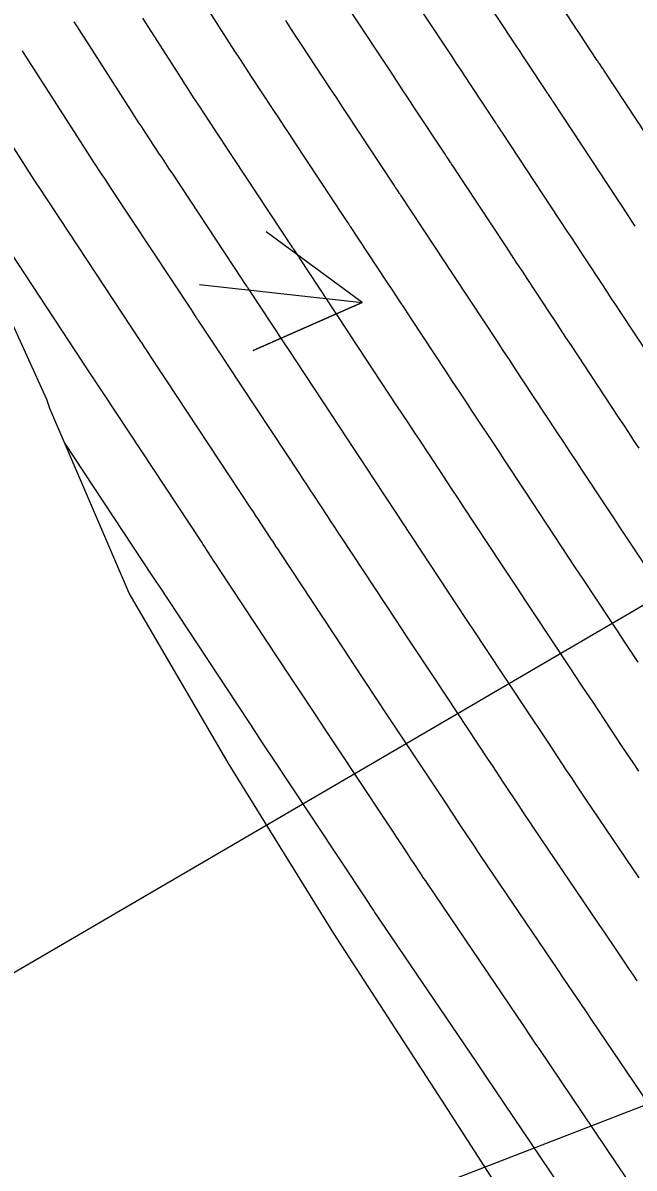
# Model space of a CAD drawing. Extents: x 954385 to 988206, y 1868364 to 1924553.
# Drawn here: x 955998.2 to 956029, y 1922574.4 to 1922632.1 of the extents above; entities that cross this region are included whole.
import ezdxf

# ---------------------------------------------------------------- set-up
doc = ezdxf.new("R2010")
doc.units = 0
for name, color, linetype in [('Ex_Major Contours', 7, 'Continuous'), ('Ex_Minor Contours', 7, 'Continuous'), ('Perimeter', 7, 'Continuous'), ('Slopes', 7, 'Continuous')]:
    doc.layers.add(name, color=color, linetype=linetype)

msp = doc.modelspace()

# ---------------------------------------------------------------- linework, layer by layer
at = {"layer": 'Ex_Major Contours'}
for points in [[(956031.812, 1922623.153), (956027.483, 1922629.719), (956027.459, 1922629.754), (956027.412, 1922629.825), (956027.26, 1922630.054), (956027.232, 1922630.095), (956027.205, 1922630.136), (956027.178, 1922630.177), (956027.15, 1922630.218), (956026.479, 1922631.236), (956026.358, 1922631.419), (956026.237, 1922631.603), (956026.116, 1922631.786), (956025.995, 1922631.969), (956022.157, 1922637.789)], [(956007.222, 1922633.29), (956008.623, 1922631.104), (956008.894, 1922630.682), (956009.168, 1922630.261), (956009.442, 1922629.84), (956009.718, 1922629.42), (956010.824, 1922627.744), (956011.1, 1922627.324), (956011.377, 1922626.905), (956011.653, 1922626.486), (956011.93, 1922626.067), (956014.38, 1922622.352), (956014.41, 1922622.307), (956014.439, 1922622.263), (956014.543, 1922622.108), (956014.639, 1922621.963), (956014.658, 1922621.936), (956014.676, 1922621.908), (956014.694, 1922621.88), (956014.713, 1922621.852), (956016.532, 1922619.094), (956016.841, 1922618.624), (956017.15, 1922618.155), (956017.46, 1922617.686), (956017.769, 1922617.217), (956019.527, 1922614.55), (956019.856, 1922614.052), (956020.184, 1922613.554), (956020.513, 1922613.056), (956020.841, 1922612.558), (956022.156, 1922610.566), (956022.484, 1922610.068), (956022.813, 1922609.57), (956023.142, 1922609.072), (956023.47, 1922608.573), (956024.989, 1922606.272), (956025.341, 1922605.737), (956025.695, 1922605.203), (956026.048, 1922604.669), (956026.402, 1922604.135), (956027.851, 1922601.949), (956028.188, 1922601.44), (956028.525, 1922600.931), (956028.862, 1922600.422), (956029.199, 1922599.913)], [(956028.666, 1922573.891), (956024.221, 1922580.464), (956024.035, 1922580.74), (956023.848, 1922581.016), (956023.381, 1922581.706), (956023.101, 1922582.121), (956018.606, 1922588.767), (956018.516, 1922588.899), (956018.427, 1922589.032), (956018.338, 1922589.165), (956018.25, 1922589.298), (956017.897, 1922589.831), (956017.809, 1922589.964), (956017.72, 1922590.098), (956017.632, 1922590.231), (956017.544, 1922590.364), (956014.104, 1922595.555), (956013.501, 1922596.464), (956012.899, 1922597.374), (956012.298, 1922598.284), (956011.697, 1922599.195), (956008.142, 1922604.584), (956007.991, 1922604.812), (956007.841, 1922605.04), (956007.539, 1922605.497), (956007.464, 1922605.611), (956007.389, 1922605.725), (956007.314, 1922605.839), (956007.238, 1922605.953), (956002.349, 1922613.37), (956002.209, 1922613.582), (956001.943, 1922613.985), (956001.912, 1922614.032), (956001.881, 1922614.079), (956001.85, 1922614.126), (956001.819, 1922614.172), (956001.628, 1922614.459), (956001.61, 1922614.485), (955996.553, 1922622.152)]]:
    msp.add_lwpolyline(points, dxfattribs=at)
at = {"layer": 'Ex_Minor Contours'}
for points in [[(956029.067, 1922621.871), (956028.897, 1922622.127), (956028.728, 1922622.384), (956024.929, 1922628.145), (956024.904, 1922628.183), (956024.828, 1922628.297), (956024.696, 1922628.496), (956024.671, 1922628.533), (956024.646, 1922628.57), (956024.621, 1922628.608), (956024.596, 1922628.645), (956023.61, 1922630.14), (956023.438, 1922630.402), (956023.265, 1922630.663), (956023.093, 1922630.925), (956022.92, 1922631.186), (956019.678, 1922636.102)], [(956031.29, 1922613.055), (956028.305, 1922617.579), (956028.083, 1922617.915), (956027.861, 1922618.252), (956027.639, 1922618.588), (956027.418, 1922618.924), (956026.531, 1922620.269), (956026.309, 1922620.605), (956026.088, 1922620.942), (956025.866, 1922621.278), (956025.644, 1922621.614), (956022.375, 1922626.572), (956022.353, 1922626.605), (956022.331, 1922626.638), (956022.244, 1922626.769), (956022.131, 1922626.937), (956022.109, 1922626.971), (956022.087, 1922627.005), (956022.065, 1922627.038), (956022.042, 1922627.072), (956020.741, 1922629.044), (956020.517, 1922629.384), (956020.293, 1922629.724), (956020.069, 1922630.064), (956019.845, 1922630.403), (956017.2, 1922634.414)], [(956029.245, 1922594.433), (956028.954, 1922594.864), (956028.665, 1922595.296), (956028.376, 1922595.729), (956028.088, 1922596.162), (956026.939, 1922597.897), (956026.651, 1922598.331), (956026.364, 1922598.764), (956026.077, 1922599.198), (956025.789, 1922599.632), (956023.942, 1922602.419), (956023.539, 1922603.028), (956023.136, 1922603.637), (956022.733, 1922604.247), (956022.33, 1922604.857), (956020.405, 1922607.775), (956020.127, 1922608.197), (956019.849, 1922608.618), (956019.571, 1922609.039), (956019.293, 1922609.461), (956018.181, 1922611.146), (956017.903, 1922611.567), (956017.625, 1922611.988), (956017.347, 1922612.41), (956017.069, 1922612.831), (956014.685, 1922616.448), (956014.428, 1922616.837), (956014.171, 1922617.227), (956013.915, 1922617.616), (956013.658, 1922618.005), (956012.159, 1922620.279), (956012.138, 1922620.31), (956012.117, 1922620.342), (956012.096, 1922620.374), (956012.075, 1922620.405), (956011.936, 1922620.613), (956011.875, 1922620.705), (956011.851, 1922620.742), (956011.826, 1922620.778), (956008.854, 1922625.284), (956008.629, 1922625.625), (956008.405, 1922625.966), (956008.18, 1922626.307), (956007.955, 1922626.647), (956007.055, 1922628.011), (956006.831, 1922628.352), (956006.608, 1922628.694), (956006.386, 1922629.037), (956006.165, 1922629.381), (956004.269, 1922632.338)], [(956029.259, 1922610.688), (956029.001, 1922611.08), (956028.742, 1922611.473), (956028.483, 1922611.865), (956028.224, 1922612.257), (956025.851, 1922615.854), (956025.576, 1922616.27), (956025.302, 1922616.686), (956025.028, 1922617.102), (956024.754, 1922617.517), (956023.657, 1922619.181), (956023.383, 1922619.597), (956023.109, 1922620.013), (956022.834, 1922620.429), (956022.56, 1922620.845), (956019.821, 1922624.999), (956019.794, 1922625.039), (956019.767, 1922625.08), (956019.659, 1922625.241), (956019.567, 1922625.379), (956019.548, 1922625.409), (956019.528, 1922625.439), (956019.508, 1922625.469), (956019.488, 1922625.498), (956017.873, 1922627.948), (956017.597, 1922628.366), (956017.321, 1922628.784), (956017.045, 1922629.202), (956016.769, 1922629.621), (956014.721, 1922632.727)], [(956029.257, 1922589.066), (956026.585, 1922593.017), (956026.345, 1922593.373), (956026.105, 1922593.73), (956025.866, 1922594.088), (956025.628, 1922594.446), (956024.678, 1922595.881), (956024.441, 1922596.239), (956024.203, 1922596.598), (956023.966, 1922596.956), (956023.728, 1922597.315), (956021.483, 1922600.703), (956021.029, 1922601.387), (956020.576, 1922602.071), (956020.124, 1922602.756), (956019.672, 1922603.441), (956017.339, 1922606.978), (956017.112, 1922607.322), (956016.884, 1922607.667), (956016.657, 1922608.011), (956016.43, 1922608.355), (956015.52, 1922609.733), (956015.293, 1922610.078), (956015.066, 1922610.422), (956014.839, 1922610.767), (956014.612, 1922611.111), (956011.601, 1922615.678), (956011.397, 1922615.988), (956011.192, 1922616.298), (956010.988, 1922616.608), (956010.784, 1922616.917), (956009.605, 1922618.705), (956009.581, 1922618.741), (956009.558, 1922618.776), (956009.535, 1922618.812), (956009.511, 1922618.847), (956009.36, 1922619.074), (956009.301, 1922619.161), (956009.282, 1922619.19), (956009.272, 1922619.205), (956005.779, 1922624.501), (956005.606, 1922624.763), (956005.432, 1922625.026), (956005.259, 1922625.289), (956005.086, 1922625.551), (956004.393, 1922626.602), (956004.22, 1922626.865), (956004.048, 1922627.128), (956003.877, 1922627.392), (956003.707, 1922627.657), (956001.316, 1922631.387), (956001.193, 1922631.579), (956001.069, 1922631.771), (956000.946, 1922631.963), (956000.823, 1922632.155)], [(956030.078, 1922604.015), (956028.861, 1922605.851), (956028.557, 1922606.31), (956028.254, 1922606.769), (956027.95, 1922607.228), (956027.647, 1922607.687), (956026.396, 1922609.583), (956026.087, 1922610.052), (956025.777, 1922610.521), (956025.468, 1922610.99), (956025.158, 1922611.459), (956023.397, 1922614.129), (956023.07, 1922614.624), (956022.743, 1922615.12), (956022.416, 1922615.615), (956022.09, 1922616.111), (956020.783, 1922618.093), (956020.456, 1922618.589), (956020.129, 1922619.084), (956019.803, 1922619.58), (956019.476, 1922620.075), (956017.267, 1922623.425), (956017.251, 1922623.449), (956017.235, 1922623.473), (956017.219, 1922623.497), (956017.203, 1922623.521), (956017.091, 1922623.689), (956017.003, 1922623.821), (956016.986, 1922623.847), (956016.969, 1922623.873), (956016.952, 1922623.899), (956016.934, 1922623.925), (956015.004, 1922626.852), (956014.676, 1922627.348), (956014.349, 1922627.845), (956014.021, 1922628.341), (956013.694, 1922628.838), (956012.242, 1922631.039), (956011.984, 1922631.432), (956011.726, 1922631.826), (956011.471, 1922632.221)], [(955998.195, 1922630.696), (955998.279, 1922630.566), (955998.363, 1922630.435), (956001.249, 1922625.933), (956001.369, 1922625.748), (956001.489, 1922625.562), (956001.61, 1922625.377), (956001.731, 1922625.193), (956002.217, 1922624.455), (956002.339, 1922624.271), (956002.46, 1922624.087), (956002.582, 1922623.902), (956002.704, 1922623.718), (956006.718, 1922617.632), (956006.74, 1922617.599), (956006.805, 1922617.502), (956006.947, 1922617.289), (956006.973, 1922617.25), (956006.999, 1922617.21), (956007.025, 1922617.171), (956007.051, 1922617.132), (956007.91, 1922615.829), (956008.062, 1922615.599), (956008.213, 1922615.369), (956008.365, 1922615.139), (956008.517, 1922614.909), (956012.154, 1922609.392), (956012.33, 1922609.124), (956012.507, 1922608.857), (956012.683, 1922608.589), (956012.86, 1922608.321), (956013.567, 1922607.25), (956013.743, 1922606.983), (956013.92, 1922606.715), (956014.096, 1922606.447), (956014.273, 1922606.18), (956017.013, 1922602.026), (956017.515, 1922601.266), (956018.017, 1922600.506), (956018.52, 1922599.746), (956019.023, 1922598.987), (956021.667, 1922594.998), (956021.854, 1922594.714), (956022.042, 1922594.431), (956022.23, 1922594.148), (956022.418, 1922593.864), (956023.169, 1922592.73), (956023.357, 1922592.447), (956023.546, 1922592.164), (956023.735, 1922591.882), (956023.926, 1922591.6), (956027.205, 1922586.751), (956027.595, 1922586.175), (956027.984, 1922585.599), (956028.763, 1922584.447), (956028.958, 1922584.16), (956029.153, 1922583.872)], [(955995.41, 1922629.483), (955998.791, 1922624.21), (955998.86, 1922624.103), (955998.929, 1922623.996), (955998.999, 1922623.89), (955999.068, 1922623.783), (955999.418, 1922623.253), (955999.558, 1922623.041), (955999.628, 1922622.935), (956004.164, 1922616.058), (956004.183, 1922616.03), (956004.22, 1922615.974), (956004.383, 1922615.731), (956004.411, 1922615.688), (956004.44, 1922615.645), (956004.468, 1922615.602), (956004.497, 1922615.559), (956005.036, 1922614.741), (956005.234, 1922614.44), (956005.433, 1922614.139), (956009.696, 1922607.673), (956009.822, 1922607.482), (956009.948, 1922607.291), (956010.074, 1922607.1), (956010.2, 1922606.909), (956010.704, 1922606.145), (956010.83, 1922605.954), (956010.955, 1922605.763), (956011.081, 1922605.573), (956011.207, 1922605.382), (956014.355, 1922600.61), (956014.906, 1922599.775), (956015.458, 1922598.94), (956016.011, 1922598.105), (956016.563, 1922597.271), (956019.605, 1922592.681), (956019.743, 1922592.473), (956019.881, 1922592.264), (956020.019, 1922592.056), (956020.157, 1922591.848), (956020.71, 1922591.014), (956020.848, 1922590.806), (956020.987, 1922590.598), (956021.126, 1922590.391), (956021.266, 1922590.183), (956025.153, 1922584.436), (956025.441, 1922584.01), (956025.729, 1922583.584), (956026.305, 1922582.732), (956026.594, 1922582.306), (956026.882, 1922581.88), (956030.716, 1922576.21)], [(956026.617, 1922571.571), (956021.561, 1922579.048), (956021.39, 1922579.301), (956021.049, 1922579.805), (956015.946, 1922587.35), (956015.907, 1922587.408), (956015.868, 1922587.466), (956015.829, 1922587.524), (956015.791, 1922587.582), (956015.598, 1922587.873), (956015.483, 1922588.047), (956011.644, 1922593.839), (956010.992, 1922594.823), (956010.34, 1922595.808), (956009.689, 1922596.794), (956009.038, 1922597.78), (956005.076, 1922603.786), (956004.977, 1922603.935), (956004.854, 1922604.122), (956004.78, 1922604.234), (956000.331, 1922610.983)]]:
    msp.add_lwpolyline(points, dxfattribs=at)
at = {"layer": 'Perimeter'}
msp.add_lwpolyline([(956046.383, 1922535.797), (956040.9, 1922544.166), (956038.544, 1922547.895), (956035.546, 1922552.613), (956030.118, 1922561.016), (956024.742, 1922569.449), (956019.321, 1922577.856), (956013.887, 1922586.254), (956008.622, 1922594.757), (956003.586, 1922603.398), (955999.601, 1922612.684), (955999.437, 1922613.146), (955995.461, 1922621.874)], dxfattribs=at)
at = {"layer": 'Slopes'}
for points in [[(956007.131, 1922618.928), (956015.322, 1922618.027), (956009.829, 1922615.613), (956015.322, 1922618.027), (956010.485, 1922621.577)], [(956057.131, 1922618.928), (955902.61, 1922528.71), (955905.585, 1922533.921), (955902.61, 1922528.71), (955908.61, 1922528.74)], [(956007.131, 1922568.928), (956090.92, 1922601.37), (956087.158, 1922596.696), (956090.92, 1922601.37), (956084.992, 1922602.291)]]:
    msp.add_lwpolyline(points, dxfattribs=at)

doc.saveas('drawing.dxf')
